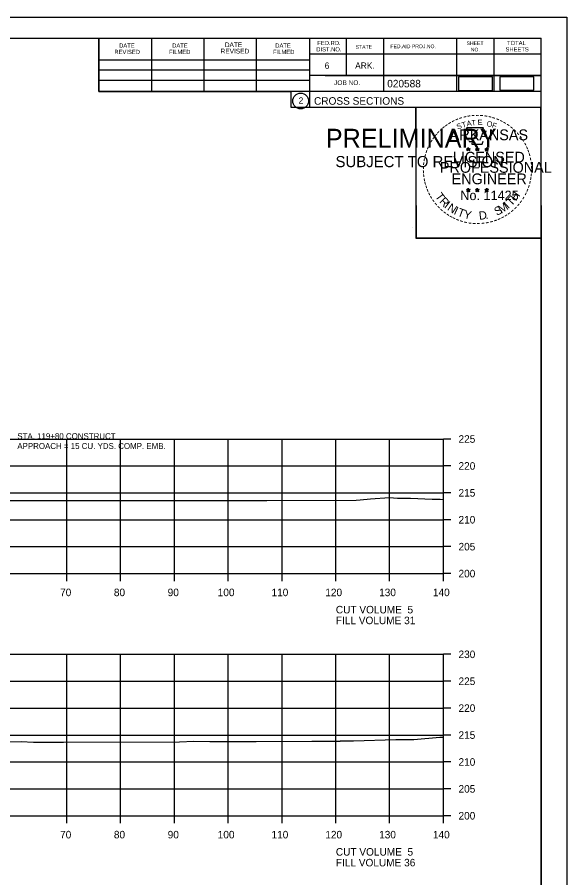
# Model space of a CAD drawing. Extents: x 1368968 to 1369915, y 377395 to 380381.
# Drawn here: x 1369812.5 to 1369914.7, y 379794.9 to 379954.7 of the extents above; entities that cross this region are included whole.
import ezdxf

# ---------------------------------------------------------------- set-up
doc = ezdxf.new("R2010")
doc.units = 0
for name, color, linetype in [('Default', 7, 'Continuous'), ('S_BREAKLINE_ANNOT', 7, 'Continuous'), ('S_BRIDGE', 7, 'Continuous'), ('S_BRIDGE_ANNOT', 7, 'Continuous'), ('S_BUILDING_ANNOT', 7, 'Continuous'), ('S_CAL_CORNER', 7, 'Continuous'), ('S_CONTOUR_MINOR', 7, 'Continuous'), ('S_CTL_TABLE', 7, 'Continuous'), ('S_DITCHLINE_ANNOT', 7, 'Continuous'), ('S_DROP_INLET', 7, 'Continuous')]:
    doc.layers.add(name, color=color, linetype=linetype)

msp = doc.modelspace()

# ---------------------------------------------------------------- linework, layer by layer
at = {"layer": 'Default'}
for points in [[(1369894.57, 379941.14), (1369900.91, 379941.14), (1369900.91, 379943.66), (1369894.57, 379943.66)], [(1369902.25, 379941.17), (1369908.59, 379941.17), (1369908.59, 379943.69), (1369902.25, 379943.69)]]:
    msp.add_lwpolyline(points, close=True, dxfattribs=at)
at = {"layer": 'S_BREAKLINE_ANNOT'}
for p, q in [((1369891.78, 379851.39), (1369891.78, 379876.39)), ((1369893.18, 379876.39), (1369891.78, 379876.39)), ((1369893.18, 379871.39), (1369891.78, 379871.39)), ((1369893.18, 379866.39), (1369891.78, 379866.39)), ((1369893.18, 379861.39), (1369891.78, 379861.39)), ((1369893.18, 379856.39), (1369891.78, 379856.39)), ((1369611.78, 379851.39), (1369891.78, 379851.39)), ((1369821.78, 379849.99), (1369821.78, 379851.39)), ((1369831.78, 379849.99), (1369831.78, 379851.39)), ((1369841.78, 379849.99), (1369841.78, 379851.39)), ((1369851.78, 379849.99), (1369851.78, 379851.39)), ((1369861.78, 379849.99), (1369861.78, 379851.39)), ((1369871.78, 379849.99), (1369871.78, 379851.39)), ((1369881.78, 379849.99), (1369881.78, 379851.39)), ((1369891.78, 379849.99), (1369891.78, 379851.39)), ((1369893.18, 379851.39), (1369891.78, 379851.39)), ((1369891.78, 379806.39), (1369891.78, 379836.39)), ((1369893.18, 379836.39), (1369891.78, 379836.39)), ((1369893.18, 379831.39), (1369891.78, 379831.39)), ((1369893.18, 379826.39), (1369891.78, 379826.39)), ((1369893.18, 379821.39), (1369891.78, 379821.39)), ((1369893.18, 379816.39), (1369891.78, 379816.39)), ((1369893.18, 379811.39), (1369891.78, 379811.39)), ((1369611.78, 379806.39), (1369891.78, 379806.39)), ((1369821.78, 379804.99), (1369821.78, 379806.39)), ((1369831.78, 379804.99), (1369831.78, 379806.39)), ((1369841.78, 379804.99), (1369841.78, 379806.39)), ((1369851.78, 379804.99), (1369851.78, 379806.39)), ((1369861.78, 379804.99), (1369861.78, 379806.39)), ((1369871.78, 379804.99), (1369871.78, 379806.39)), ((1369881.78, 379804.99), (1369881.78, 379806.39)), ((1369891.78, 379804.99), (1369891.78, 379806.39)), ((1369893.18, 379806.39), (1369891.78, 379806.39))]:
    msp.add_line(p, q, dxfattribs=at)
at = {"layer": 'S_BRIDGE_ANNOT'}
for p, q in [((1369593.78, 379950.85), (1369909.96, 379950.85)), ((1369827.7, 379940.97), (1369827.7, 379950.85)), ((1369837.56, 379940.97), (1369837.56, 379950.65)), ((1369847.32, 379940.97), (1369847.32, 379950.65)), ((1369857, 379940.97), (1369857, 379950.65)), ((1369866.86, 379950.85), (1369866.86, 379938.05)), ((1369873.7, 379950.85), (1369873.7, 379943.91)), ((1369880.64, 379950.85), (1369880.64, 379940.97)), ((1369894.22, 379950.85), (1369894.22, 379940.97)), ((1369901.16, 379950.85), (1369901.16, 379940.97)), ((1369909.96, 379745.39), (1369909.96, 379950.85)), ((1369827.7, 379946.83), (1369866.86, 379946.83)), ((1369909.96, 379947.91), (1369866.86, 379947.91)), ((1369909.96, 379947.93), (1369909.96, 379947.93)), ((1369827.7, 379944.97), (1369866.86, 379944.97)), ((1369909.96, 379943.91), (1369866.86, 379943.91)), ((1369869.82, 379943.91), (1369909.96, 379943.91)), ((1369827.7, 379940.97), (1369827.7, 379943.03)), ((1369827.7, 379943.03), (1369866.86, 379943.03)), ((1369909.96, 379940.97), (1369827.7, 379940.97)), ((1369866.86, 379938.05), (1369909.96, 379938.05))]:
    msp.add_line(p, q, dxfattribs=at)
msp.add_circle((1369865.24, 379939.19), 1.47, dxfattribs=at)
at = {"layer": 'S_BUILDING_ANNOT'}
for p, q in [((1369896.39, 379930.56), (1369896.35, 379930.31)), ((1369896.39, 379930.2), (1369896.39, 379930.56)), ((1369896.39, 379930.56), (1369896.44, 379930.31)), ((1369898.06, 379930.56), (1369898.02, 379930.31)), ((1369898.06, 379930.2), (1369898.06, 379930.56)), ((1369898.06, 379930.56), (1369898.11, 379930.31)), ((1369899.82, 379930.55), (1369899.78, 379930.3)), ((1369899.82, 379930.19), (1369899.82, 379930.55)), ((1369899.82, 379930.55), (1369899.87, 379930.3)), ((1369896.04, 379930.31), (1369896.39, 379930.2)), ((1369896.04, 379930.31), (1369896.29, 379930.27)), ((1369896.04, 379930.31), (1369896.28, 379930.19)), ((1369896.17, 379929.9), (1369896.39, 379930.2)), ((1369896.17, 379929.9), (1369896.3, 379930.15)), ((1369896.17, 379929.9), (1369896.39, 379930.12)), ((1369896.74, 379930.31), (1369896.39, 379930.2)), ((1369896.6, 379929.9), (1369896.39, 379930.2)), ((1369896.6, 379929.9), (1369896.39, 379930.12)), ((1369896.74, 379930.31), (1369896.45, 379930.26)), ((1369896.6, 379929.9), (1369896.47, 379930.19)), ((1369896.74, 379930.31), (1369896.53, 379930.21)), ((1369897.71, 379930.31), (1369898.06, 379930.2)), ((1369897.71, 379930.31), (1369897.96, 379930.27)), ((1369897.71, 379930.31), (1369897.95, 379930.19)), ((1369897.84, 379929.9), (1369898.06, 379930.2)), ((1369897.84, 379929.9), (1369897.97, 379930.15)), ((1369897.84, 379929.9), (1369898.06, 379930.12)), ((1369898.41, 379930.31), (1369898.06, 379930.2)), ((1369898.27, 379929.9), (1369898.06, 379930.2)), ((1369898.27, 379929.9), (1369898.06, 379930.12)), ((1369898.41, 379930.31), (1369898.12, 379930.26)), ((1369898.27, 379929.9), (1369898.14, 379930.19)), ((1369898.41, 379930.31), (1369898.2, 379930.21)), ((1369899.48, 379930.3), (1369899.82, 379930.19)), ((1369899.48, 379930.3), (1369899.73, 379930.25)), ((1369899.48, 379930.3), (1369899.71, 379930.18)), ((1369899.61, 379929.89), (1369899.82, 379930.19)), ((1369899.61, 379929.89), (1369899.73, 379930.13)), ((1369899.61, 379929.89), (1369899.82, 379930.11)), ((1369900.17, 379930.3), (1369899.82, 379930.19)), ((1369900.04, 379929.89), (1369899.82, 379930.19)), ((1369900.04, 379929.89), (1369899.82, 379930.1)), ((1369900.17, 379930.3), (1369899.89, 379930.25)), ((1369900.04, 379929.89), (1369899.9, 379930.18)), ((1369900.17, 379930.3), (1369899.97, 379930.2)), ((1369896.04, 379922.74), (1369896.39, 379922.63)), ((1369896.04, 379922.74), (1369896.29, 379922.69)), ((1369896.04, 379922.74), (1369896.27, 379922.62)), ((1369896.17, 379922.33), (1369896.39, 379922.63)), ((1369896.17, 379922.33), (1369896.3, 379922.57)), ((1369896.17, 379922.33), (1369896.38, 379922.55)), ((1369896.39, 379922.99), (1369896.35, 379922.74)), ((1369896.6, 379922.33), (1369896.38, 379922.54)), ((1369896.39, 379922.63), (1369896.39, 379922.99)), ((1369896.39, 379922.99), (1369896.44, 379922.74)), ((1369896.73, 379922.74), (1369896.39, 379922.63)), ((1369896.6, 379922.33), (1369896.39, 379922.63)), ((1369896.73, 379922.74), (1369896.45, 379922.69)), ((1369896.6, 379922.33), (1369896.46, 379922.62)), ((1369896.73, 379922.74), (1369896.53, 379922.64)), ((1369897.71, 379922.74), (1369898.06, 379922.63)), ((1369897.71, 379922.74), (1369897.96, 379922.69)), ((1369897.71, 379922.74), (1369897.94, 379922.62)), ((1369897.84, 379922.33), (1369898.06, 379922.63)), ((1369897.84, 379922.33), (1369897.97, 379922.57)), ((1369897.84, 379922.33), (1369898.05, 379922.55)), ((1369898.06, 379922.99), (1369898.01, 379922.74)), ((1369898.27, 379922.33), (1369898.05, 379922.54)), ((1369898.06, 379922.63), (1369898.06, 379922.99)), ((1369898.06, 379922.99), (1369898.1, 379922.74)), ((1369898.4, 379922.74), (1369898.06, 379922.63)), ((1369898.27, 379922.33), (1369898.06, 379922.63)), ((1369898.4, 379922.74), (1369898.12, 379922.69)), ((1369898.27, 379922.33), (1369898.13, 379922.62)), ((1369898.4, 379922.74), (1369898.2, 379922.64)), ((1369899.47, 379922.73), (1369899.82, 379922.62)), ((1369899.47, 379922.73), (1369899.73, 379922.68)), ((1369899.47, 379922.73), (1369899.71, 379922.61)), ((1369899.61, 379922.32), (1369899.82, 379922.62)), ((1369899.61, 379922.32), (1369899.73, 379922.56)), ((1369899.61, 379922.32), (1369899.82, 379922.54)), ((1369899.82, 379922.98), (1369899.78, 379922.73)), ((1369899.82, 379922.62), (1369899.82, 379922.98)), ((1369899.82, 379922.98), (1369899.87, 379922.73)), ((1369900.17, 379922.73), (1369899.82, 379922.62)), ((1369900.04, 379922.32), (1369899.82, 379922.62)), ((1369900.04, 379922.32), (1369899.82, 379922.53)), ((1369900.17, 379922.73), (1369899.88, 379922.68)), ((1369900.04, 379922.32), (1369899.9, 379922.61)), ((1369900.17, 379922.73), (1369899.97, 379922.63))]:
    msp.add_line(p, q, dxfattribs=at)
for points in [[(1369896.08, 379934.19), (1369896.35, 379933.36)], [(1369899.59, 379933.27), (1369899.74, 379933.55), (1369899.05, 379933.53), (1369899.2, 379934.19), (1369896.08, 379934.19)], [(1369896.39, 379930.56), (1369896.6, 379929.9), (1369896.04, 379930.31), (1369896.74, 379930.31), (1369896.17, 379929.9), (1369896.39, 379930.56)], [(1369896.57, 379931.77), (1369896.57, 379931.68), (1369897.14, 379931.66), (1369897.08, 379931.19), (1369898.95, 379931.19), (1369899.15, 379931.72)], [(1369898.06, 379930.56), (1369898.27, 379929.9), (1369897.71, 379930.31), (1369898.41, 379930.31), (1369897.84, 379929.9), (1369898.06, 379930.56)], [(1369899.82, 379930.55), (1369900.04, 379929.89), (1369899.48, 379930.3), (1369900.17, 379930.3), (1369899.61, 379929.89), (1369899.82, 379930.55)], [(1369896.39, 379922.99), (1369896.6, 379922.33), (1369896.04, 379922.74), (1369896.73, 379922.74), (1369896.17, 379922.33), (1369896.39, 379922.99)], [(1369898.06, 379922.99), (1369898.27, 379922.33), (1369897.71, 379922.74), (1369898.4, 379922.74), (1369897.84, 379922.33), (1369898.06, 379922.99)], [(1369899.82, 379922.98), (1369900.04, 379922.32), (1369899.47, 379922.73), (1369900.17, 379922.73), (1369899.61, 379922.32), (1369899.82, 379922.98)]]:
    msp.add_lwpolyline(points, dxfattribs=at)
for centre, radius in [((1369896.39, 379930.2), 0.172), ((1369896.39, 379930.2), 0.145), ((1369896.39, 379930.2), 0.116), ((1369896.39, 379930.2), 0.0991), ((1369896.39, 379930.2), 0.0747), ((1369896.39, 379930.2), 0.0495), ((1369896.39, 379930.2), 0.0296), ((1369898.06, 379930.2), 0.172), ((1369898.06, 379930.2), 0.145), ((1369898.06, 379930.2), 0.116), ((1369898.06, 379930.2), 0.0991), ((1369898.06, 379930.2), 0.0747), ((1369898.06, 379930.2), 0.0495), ((1369898.06, 379930.2), 0.0296), ((1369899.82, 379930.19), 0.172), ((1369899.82, 379930.19), 0.145), ((1369899.82, 379930.19), 0.116), ((1369899.82, 379930.19), 0.0991), ((1369899.82, 379930.19), 0.0747), ((1369899.82, 379930.19), 0.0495), ((1369899.82, 379930.19), 0.0296), ((1369896.39, 379922.63), 0.172), ((1369896.39, 379922.63), 0.145), ((1369896.39, 379922.63), 0.116), ((1369896.39, 379922.63), 0.0991), ((1369896.39, 379922.63), 0.0747), ((1369896.39, 379922.63), 0.0495), ((1369896.39, 379922.63), 0.0296), ((1369898.05, 379922.63), 0.172), ((1369898.05, 379922.63), 0.145), ((1369898.05, 379922.63), 0.116), ((1369898.05, 379922.63), 0.0991), ((1369898.05, 379922.63), 0.0747), ((1369898.05, 379922.63), 0.0495), ((1369898.05, 379922.63), 0.0296), ((1369899.82, 379922.62), 0.172), ((1369899.82, 379922.62), 0.145), ((1369899.82, 379922.62), 0.116), ((1369899.82, 379922.62), 0.0991), ((1369899.82, 379922.62), 0.0747), ((1369899.82, 379922.62), 0.0495), ((1369899.82, 379922.62), 0.0296)]:
    msp.add_circle(centre, radius, dxfattribs=at)
at = {"layer": 'S_CTL_TABLE'}
for points in [[(1369790.48, 379864.98), (1369812.95, 379864.97), (1369816.5, 379864.97), (1369839.58, 379864.99), (1369846.48, 379864.99), (1369857.12, 379864.99), (1369857.36, 379864.99), (1369858.97, 379864.99), (1369875.57, 379865), (1369876.29, 379865.11), (1369878.21, 379865.28), (1369881.75, 379865.51), (1369883.23, 379865.39), (1369885.68, 379865.37), (1369889.71, 379865.21), (1369891.15, 379865.2), (1369891.78, 379865.13)], [(1369803.22, 379820.12), (1369813.29, 379820.18), (1369815.59, 379820.04), (1369821.18, 379820.08), (1369842.74, 379820.16), (1369845.39, 379820.25), (1369848.34, 379820.22), (1369850.58, 379820.21), (1369856.94, 379820.2), (1369867.32, 379820.25), (1369869.5, 379820.26), (1369870.62, 379820.26), (1369872.53, 379820.28), (1369872.58, 379820.28), (1369872.62, 379820.29), (1369874.85, 379820.33), (1369875.05, 379820.31), (1369882.94, 379820.57), (1369886.26, 379820.55), (1369891.11, 379820.97), (1369891.78, 379820.98)]]:
    msp.add_lwpolyline(points, dxfattribs=at)
at = {"layer": 'S_DITCHLINE_ANNOT'}
for p, q in [((1369611.78, 379876.39), (1369891.78, 379876.39)), ((1369821.78, 379851.39), (1369821.78, 379876.39)), ((1369831.78, 379851.39), (1369831.78, 379876.39)), ((1369841.78, 379851.39), (1369841.78, 379876.39)), ((1369851.78, 379851.39), (1369851.78, 379876.39)), ((1369861.78, 379851.39), (1369861.78, 379876.39)), ((1369871.78, 379851.39), (1369871.78, 379876.39)), ((1369881.78, 379851.39), (1369881.78, 379876.39)), ((1369891.78, 379851.39), (1369891.78, 379876.39)), ((1369611.78, 379871.39), (1369891.78, 379871.39)), ((1369611.78, 379866.39), (1369891.78, 379866.39)), ((1369611.78, 379861.39), (1369891.78, 379861.39)), ((1369611.78, 379856.39), (1369891.78, 379856.39)), ((1369611.78, 379851.39), (1369891.78, 379851.39)), ((1369611.78, 379836.39), (1369891.78, 379836.39)), ((1369821.78, 379806.39), (1369821.78, 379836.39)), ((1369831.78, 379806.39), (1369831.78, 379836.39)), ((1369841.78, 379806.39), (1369841.78, 379836.39)), ((1369851.78, 379806.39), (1369851.78, 379836.39)), ((1369861.78, 379806.39), (1369861.78, 379836.39)), ((1369871.78, 379806.39), (1369871.78, 379836.39)), ((1369881.78, 379806.39), (1369881.78, 379836.39)), ((1369891.78, 379806.39), (1369891.78, 379836.39)), ((1369611.78, 379831.39), (1369891.78, 379831.39)), ((1369611.78, 379826.39), (1369891.78, 379826.39)), ((1369611.78, 379821.39), (1369891.78, 379821.39)), ((1369611.78, 379816.39), (1369891.78, 379816.39)), ((1369611.78, 379811.39), (1369891.78, 379811.39)), ((1369611.78, 379806.39), (1369891.78, 379806.39))]:
    msp.add_line(p, q, dxfattribs=at)
at = {"layer": 'S_DROP_INLET'}
for p, q in [((1369581.38, 379954.75), (1369914.71, 379954.75)), ((1369885.99, 379915.6), (1369885.99, 379915.6))]:
    msp.add_line(p, q, dxfattribs=at)
for points in [[(1369581.37, 379954.75), (1369914.71, 379954.75), (1369914.71, 379741.41), (1369581.37, 379741.41)], [(1369827.7, 379950.85), (1369827.7, 379940.97), (1369863.43, 379940.97), (1369863.43, 379938.05), (1369886.63, 379938.05), (1369886.63, 379913.72), (1369909.96, 379913.72), (1369909.96, 379745.39), (1369593.78, 379745.39), (1369593.78, 379950.85)], [(1369886.63, 379938.05), (1369909.84, 379938.05), (1369909.96, 379913.72), (1369886.75, 379913.72)]]:
    msp.add_lwpolyline(points, close=True, dxfattribs=at)

# ---------------------------------------------------------------- texts
at = {"layer": 'S_BRIDGE'}
for s, p in [('225', (1369894.58, 379875.69)), ('220', (1369894.58, 379870.69)), ('215', (1369894.58, 379865.69)), ('210', (1369894.58, 379860.69)), ('205', (1369894.58, 379855.69)), ('200', (1369894.58, 379850.69)), ('70', (1369820.52, 379847.19)), ('80', (1369830.52, 379847.19)), ('90', (1369840.52, 379847.19)), ('100', (1369849.82, 379847.19)), ('110', (1369859.82, 379847.19)), ('120', (1369869.82, 379847.19)), ('130', (1369879.82, 379847.19)), ('140', (1369889.82, 379847.19)), ('CUT VOLUME  5', (1369871.78, 379843.99)), ('FILL VOLUME 31', (1369871.78, 379841.99)), ('230', (1369894.58, 379835.69)), ('225', (1369894.58, 379830.69)), ('220', (1369894.58, 379825.69)), ('215', (1369894.58, 379820.69)), ('210', (1369894.58, 379815.69)), ('205', (1369894.58, 379810.69)), ('200', (1369894.58, 379805.69)), ('70', (1369820.52, 379802.19)), ('80', (1369830.52, 379802.19)), ('90', (1369840.52, 379802.19)), ('100', (1369849.82, 379802.19)), ('110', (1369859.82, 379802.19)), ('120', (1369869.82, 379802.19)), ('130', (1369879.82, 379802.19)), ('140', (1369889.82, 379802.19)), ('CUT VOLUME  5', (1369871.78, 379798.99)), ('FILL VOLUME 36', (1369871.78, 379796.99))]:
    msp.add_text(s, height=1.4, dxfattribs=at).set_placement(p)
at = {"layer": 'S_BRIDGE_ANNOT'}
for s, height, p in [('DATE', 0.782, (1369831.5, 379949.09)), ('DATE', 0.782, (1369841.36, 379949.09)), ('DATE', 0.879, (1369851.14, 379949.19)), ('DATE', 0.782, (1369860.52, 379949.09)), ('FED.RD.', 0.782, (1369868.34, 379949.57)), ('FED.AID PROJ.NO.', 0.684, (1369881.92, 379948.99)), ('SHEET', 0.684, (1369896.08, 379949.57)), ('TOTAL', 0.782, (1369903.6, 379949.57)), ('REVISED', 0.782, (1369830.62, 379947.91)), ('FILMED', 0.782, (1369840.78, 379947.91)), ('REVISED', 0.879, (1369850.36, 379948.01)), ('FILMED', 0.782, (1369860.12, 379947.91)), ('DIST.NO.', 0.782, (1369868.14, 379948.39)), ('STATE', 0.684, (1369875.46, 379948.89)), ('NO.', 0.684, (1369896.86, 379948.39)), ('SHEETS', 0.782, (1369903.32, 379948.39)), ('6', 1.17, (1369869.7, 379945.17)), ('ARK.', 1.172, (1369875.36, 379945.17)), ('JOB NO.', 0.879, (1369871.46, 379942.15)), ('020588', 1.4, (1369881.33, 379941.71)), ('2', 1.17, (1369864.86, 379938.7)), ('CROSS SECTIONS', 1.4, (1369867.72, 379938.49))]:
    msp.add_text(s, height=height, rotation=360, dxfattribs=at).set_placement(p)
at = {"layer": 'S_BUILDING_ANNOT'}
for s, height, rotation, p in [('-', 1.6, 34.0636, (1369892.97, 379934.36)), ('-', 1.6, 28.7918, (1369893.56, 379934.73)), ('-', 1.6, 24.3072, (1369894.2, 379935.05)), ('-', 1.6, 19.1761, (1369894.83, 379935.32)), ('T', 1, 16.4036, (1369895.35, 379934.2)), ('-', 1.6, 13.6301, (1369895.58, 379935.56)), ('A', 1, 11.2132, (1369896.18, 379934.45)), ('-', 1.6, 10.2193, (1369896.26, 379935.72)), ('T', 1, 6.0228, (1369897.03, 379934.61)), ('-', 1.6, 5.8968, (1369896.99, 379935.83)), ('-', 1.6, 0.1862, (1369897.76, 379935.9)), ('E', 1, 0.8323, (1369898.13, 379934.72)), ('-', 1.6, 357.743, (1369898.48, 379935.89)), ('-', 1.6, 352.1617, (1369899.23, 379935.83)), ('O', 1, 350.4515, (1369899.74, 379934.51)), ('-', 1.6, 347.2049, (1369899.95, 379935.72)), ('-', 1.6, 342.3362, (1369900.58, 379935.56)), ('-', 1.6, 337.8551, (1369901.32, 379935.34)), ('-', 1.6, 334.1211, (1369901.95, 379935.07)), ('-', 1.6, 329.6409, (1369902.53, 379934.79)), ('-', 1.6, 42.9622, (1369891.48, 379933.17)), ('-', 1.6, 38.9507, (1369891.91, 379933.59)), ('-', 1.6, 36.2317, (1369892.39, 379933.96)), ('ARKANSAS', 2, 360, (1369892.94, 379931.9)), ('S', 1, 21.594, (1369894.44, 379933.87)), ('F', 1, 340.0707, (1369900.69, 379934.29)), ('-', 1.6, 325.8627, (1369903.17, 379934.42)), ('-', 1.6, 320.5297, (1369903.78, 379934)), ('-', 1.6, 315.5786, (1369904.38, 379933.51)), ('-', 1.6, 54.2325, (1369890.22, 379931.64)), ('-', 1.6, 50.6142, (1369890.63, 379932.21)), ('-', 1.6, 48.423, (1369891.03, 379932.69)), ('-', 1.6, 309.8797, (1369904.95, 379932.96)), ('-', 1.6, 306.6522, (1369905.47, 379932.36)), ('-', 1.6, 67.7743, (1369889.32, 379929.89)), ('-', 1.6, 62.8713, (1369889.58, 379930.5)), ('-', 1.6, 58.0706, (1369889.89, 379931.11)), ('-', 1.4, 303.6753, (1369905.96, 379931.79)), ('-', 1.6, 299.6684, (1369906.28, 379931.18)), ('-', 1.6, 294.6628, (1369906.6, 379930.57)), ('-', 1.6, 75.461, (1369888.9, 379928.54)), ('-', 1.6, 72.3945, (1369889.1, 379929.26)), ('LICENSED', 2, 360, (1369893.53, 379927.75)), ('DWB', 0.01, 360, (1369896.38, 379930.19)), ('DWB', 0.01, 360, (1369898.05, 379930.19)), ('DWB', 0.01, 360, (1369899.81, 379930.18)), ('-', 1.6, 290.5728, (1369906.86, 379929.99)), ('-', 1.6, 285.1233, (1369907.09, 379929.41)), ('-', 1.6, 85.1863, (1369888.69, 379927.14)), ('-', 1.6, 81.2013, (1369888.77, 379927.83)), ('PROFESSIONAL', 2, 360, (1369891.11, 379925.85)), ('-', 1.6, 280.5493, (1369907.29, 379928.67)), ('-', 1.6, 276.5962, (1369907.45, 379927.9)), ('-', 1.6, 94.1959, (1369888.7, 379925.71)), ('-', 1.6, 89.0622, (1369888.67, 379926.44)), ('ENGINEER', 2, 360, (1369893.3, 379923.72)), ('-', 1.6, 263.5172, (1369907.53, 379925.88)), ('-', 1.6, 274.3301, (1369907.51, 379927.18)), ('-', 1.6, 269.9407, (1369907.55, 379926.55)), ('-', 1.6, 98.9479, (1369888.78, 379925.05)), ('-', 1.6, 101.7149, (1369888.91, 379924.31)), ('-', 1.6, 105.4578, (1369889.07, 379923.72)), ('-', 1.6, 255.7626, (1369907.35, 379924.55)), ('-', 1.6, 260.9953, (1369907.46, 379925.23)), ('-', 1.6, 109.0874, (1369889.29, 379923.09)), ('-', 1.6, 114.0643, (1369889.54, 379922.49)), ('No. 11425', 1.757, 360, (1369894.92, 379920.77)), ('DWB', 0.01, 360, (1369896.37, 379922.62)), ('DWB', 0.01, 360, (1369898.04, 379922.62)), ('DWB', 0.01, 360, (1369899.81, 379922.61)), ('-', 1.6, 247.8887, (1369906.94, 379923.16)), ('-', 1.6, 252.8681, (1369907.17, 379923.83)), ('-', 1.6, 115.7289, (1369889.85, 379921.87)), ('-', 1.6, 120.4471, (1369890.2, 379921.29)), ('-', 1.6, 125.8934, (1369890.61, 379920.73)), ('T', 1.54, 306.0406, (1369890.15, 379921.46)), ('R', 1.54, 314.005, (1369890.91, 379920.42)), ('T', 1.54, 46.6444, (1369904.38, 379919.56)), ('H', 1.54, 54.6088, (1369905.27, 379920.5)), ('-', 1.6, 239.0712, (1369906.29, 379921.78)), ('-', 1.6, 244.6197, (1369906.68, 379922.53)), ('-', 1.6, 130.7181, (1369891.07, 379920.17)), ('-', 1.6, 134.2238, (1369891.59, 379919.63)), ('I', 1.54, 321.9694, (1369891.81, 379919.48)), ('N', 1.54, 326.5002, (1369892.38, 379919.01)), ('I', 1.54, 335.3603, (1369893.58, 379918.23)), ('T', 1.54, 339.8912, (1369894.25, 379917.9)), ('S', 1.54, 26.9312, (1369901.69, 379917.83)), ('M', 1.54, 32.6563, (1369902.53, 379918.23)), ('I', 1.54, 42.1136, (1369903.81, 379919.08)), ('-', 1.6, 225.7653, (1369904.98, 379920)), ('-', 1.6, 231.2538, (1369905.46, 379920.56)), ('-', 1.6, 233.8452, (1369905.89, 379921.13)), ('-', 1.6, 138.9338, (1369892.11, 379919.16)), ('-', 1.6, 144.6463, (1369892.67, 379918.76)), ('-', 1.6, 148.0898, (1369893.23, 379918.39)), ('-', 1.6, 151.5704, (1369893.81, 379918.06)), ('Y', 1.54, 347.8556, (1369895.46, 379917.45)), ('D', 1.54, 6.3969, (1369898.45, 379917.1)), ('-', 1.6, 207.3568, (1369902.81, 379918.28)), ('-', 1.6, 212.2491, (1369903.37, 379918.63)), ('-', 1.6, 215.7363, (1369903.91, 379919.01)), ('-', 1.6, 221.0851, (1369904.45, 379919.49)), ('-', 1.6, 154.6002, (1369894.33, 379917.82)), ('-', 1.6, 158.5612, (1369894.95, 379917.56)), ('-', 1.6, 162.7983, (1369895.64, 379917.35)), ('-', 1.6, 167.5555, (1369896.36, 379917.18)), ('-', 1.6, 173.1155, (1369897.13, 379917.07)), ('-', 1.6, 176.5183, (1369897.88, 379917.02)), ('-', 1.6, 181.5918, (1369898.62, 379917.04)), ('-', 1.6, 185.8167, (1369899.43, 379917.12)), ('-', 1.6, 191.2858, (1369900.16, 379917.25)), ('.', 1.54, 13.7642, (1369899.64, 379917.22)), ('-', 1.6, 195.4743, (1369900.89, 379917.45)), ('-', 1.6, 200.7184, (1369901.57, 379917.69)), ('-', 1.6, 204.2516, (1369902.19, 379917.96))]:
    msp.add_text(s, height=height, rotation=rotation, dxfattribs=at).set_placement(p)
at = {"layer": 'S_CAL_CORNER'}
for s, height, p in [('PRELIMINARY', 3.5, (1369869.91, 379930.52)), ('DWB', 0.01, (1369870.65, 379932.37)), ('SUBJECT TO REVISION', 2.0751, (1369871.72, 379926.89))]:
    msp.add_text(s, height=height, rotation=360, dxfattribs=at).set_placement(p)
at = {"layer": 'S_CONTOUR_MINOR'}
for s, p in [('STA. 119+80 CONSTRUCT ', (1369812.57, 379876.37)), ('APPROACH = 15 CU. YDS. COMP. EMB.', (1369812.57, 379874.54))]:
    msp.add_text(s, height=1.1, dxfattribs=at).set_placement(p)

doc.saveas('drawing.dxf')
